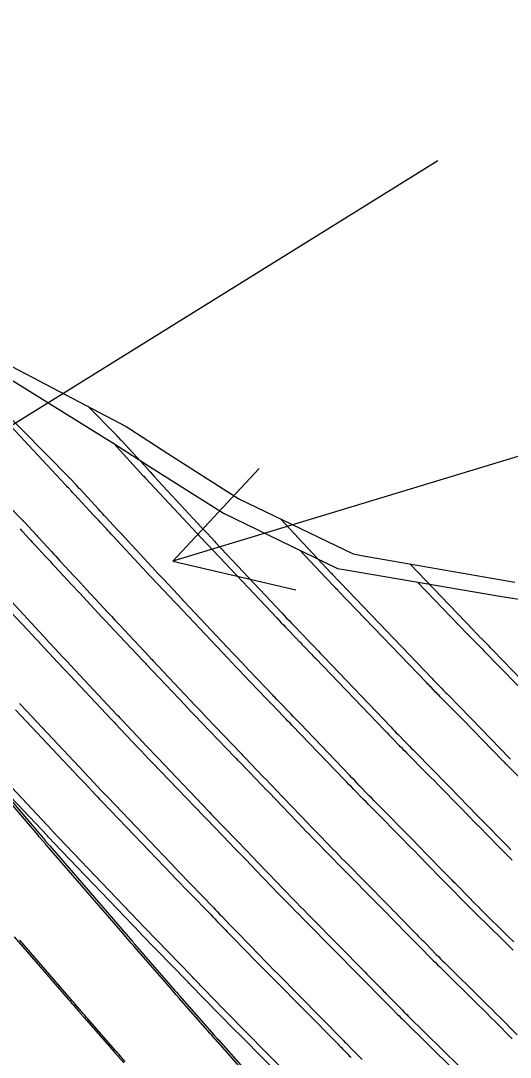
# Model space of a CAD drawing. Extents: x 954385 to 988206, y 1868364 to 1924553.
# Drawn here: x 955437.35 to 955460.56, y 1923376.45 to 1923425.56 of the extents above; entities that cross this region are included whole.
import ezdxf

# ---------------------------------------------------------------- set-up
doc = ezdxf.new("R2010")
doc.units = 0
for name, color, linetype in [('16', 7, 'Continuous'), ('24', 7, 'Continuous'), ('26', 7, 'Continuous'), ('6', 7, 'Continuous'), ('7', 7, 'Continuous'), ('Default', 7, 'Continuous')]:
    doc.layers.add(name, color=color, linetype=linetype)

msp = doc.modelspace()

# ---------------------------------------------------------------- linework, layer by layer
at = {"layer": '16'}
for points in [[(955365.706, 1923336.689), (955361.259, 1923341.287), (955360.132, 1923342.45), (955356.674, 1923346.068), (955352.874, 1923350.126), (955426.056, 1923414.21), (955430.795, 1923411.699), (955435.492, 1923409.848), (955436.928, 1923409.181), (955442.352, 1923406.341), (955442.526, 1923406.226), (955444.325, 1923405.052), (955447.683, 1923402.905), (955453.109, 1923400.305), (955453.505, 1923400.232), (955460.769, 1923398.966)], [(955460.723, 1923381.921), (955460.465, 1923382.176), (955459.178, 1923383.444), (955459.046, 1923383.574), (955458.915, 1923383.704), (955458.785, 1923383.836), (955458.656, 1923383.968), (955457.955, 1923384.685), (955457.918, 1923384.723), (955457.88, 1923384.761), (955457.842, 1923384.8), (955457.804, 1923384.838), (955457.653, 1923384.99), (955457.615, 1923385.028), (955457.577, 1923385.066), (955457.54, 1923385.104), (955457.502, 1923385.143), (955456.515, 1923386.16), (955456.337, 1923386.342), (955456.16, 1923386.524), (955455.982, 1923386.705), (955455.804, 1923386.886), (955454.347, 1923388.362), (955454.229, 1923388.483), (955454.11, 1923388.604), (955453.992, 1923388.724), (955453.873, 1923388.846), (955453.401, 1923389.331), (955453.283, 1923389.452), (955453.165, 1923389.574), (955453.048, 1923389.696), (955452.931, 1923389.818), (955450.589, 1923392.266), (955450.483, 1923392.377), (955450.376, 1923392.488), (955450.27, 1923392.598), (955450.163, 1923392.709), (955449.565, 1923393.326), (955449.544, 1923393.349), (955449.522, 1923393.371), (955449.501, 1923393.393), (955449.48, 1923393.416), (955449.394, 1923393.506), (955449.352, 1923393.551), (955449.309, 1923393.596), (955448.185, 1923394.772), (955447.991, 1923394.976), (955447.797, 1923395.18), (955447.604, 1923395.385), (955447.411, 1923395.59), (955445.101, 1923398.048), (955445.067, 1923398.084), (955445.017, 1923398.137), (955445, 1923398.155), (955444.144, 1923399.067), (955443.998, 1923399.222), (955443.853, 1923399.377), (955443.708, 1923399.533), (955443.564, 1923399.688), (955442.077, 1923401.293), (955441.905, 1923401.477), (955441.734, 1923401.662), (955441.392, 1923402.032), (955441.306, 1923402.124), (955441.221, 1923402.217), (955441.135, 1923402.309), (955441.05, 1923402.402), (955440.167, 1923403.361), (955440.126, 1923403.405), (955440.045, 1923403.494), (955440.004, 1923403.538), (955439.705, 1923403.864), (955439.677, 1923403.894), (955439.669, 1923403.903), (955439.661, 1923403.911), (955436.268, 1923407.332)], [(955440.522, 1923407.299), (955441.888, 1923405.922), (955441.896, 1923405.913), (955441.952, 1923405.852), (955441.966, 1923405.837), (955442.07, 1923405.724), (955442.104, 1923405.687), (955442.121, 1923405.668), (955443.387, 1923404.293), (955443.411, 1923404.266), (955443.436, 1923404.24), (955443.46, 1923404.213), (955443.485, 1923404.187), (955443.681, 1923403.975), (955445.937, 1923401.541), (955445.998, 1923401.475), (955446.059, 1923401.409), (955446.121, 1923401.344), (955446.183, 1923401.278), (955446.546, 1923400.891), (955446.588, 1923400.846), (955449.726, 1923397.506), (955449.841, 1923397.384), (955449.956, 1923397.263), (955450.071, 1923397.142), (955450.186, 1923397.021), (955450.826, 1923396.351), (955450.852, 1923396.323), (955450.879, 1923396.296), (955450.905, 1923396.268), (955450.932, 1923396.24), (955451.037, 1923396.128), (955451.064, 1923396.1), (955451.091, 1923396.072), (955451.117, 1923396.045), (955451.144, 1923396.017), (955451.479, 1923395.671), (955451.544, 1923395.604), (955451.608, 1923395.537), (955451.673, 1923395.47), (955451.737, 1923395.402), (955454.891, 1923392.105), (955454.978, 1923392.014), (955455.067, 1923391.922), (955455.155, 1923391.831), (955455.243, 1923391.74), (955455.598, 1923391.376), (955455.686, 1923391.286), (955455.775, 1923391.195), (955455.864, 1923391.104), (955455.953, 1923391.014), (955456.928, 1923390.025), (955457.12, 1923389.83), (955457.312, 1923389.635), (955457.503, 1923389.439), (955457.694, 1923389.243), (955459.005, 1923387.893), (955459.034, 1923387.863), (955459.064, 1923387.832), (955459.094, 1923387.802), (955459.124, 1923387.772), (955459.244, 1923387.652), (955459.274, 1923387.621), (955459.304, 1923387.591), (955459.334, 1923387.561), (955459.363, 1923387.531), (955460.262, 1923386.61), (955460.422, 1923386.447), (955460.583, 1923386.285)], [(955435.15, 1923404.203), (955437.434, 1923401.901), (955437.441, 1923401.893), (955437.449, 1923401.885), (955437.456, 1923401.877), (955437.464, 1923401.869), (955437.515, 1923401.813), (955437.522, 1923401.805), (955438.091, 1923401.187), (955438.132, 1923401.143), (955438.193, 1923401.076), (955438.213, 1923401.054), (955438.802, 1923400.414), (955438.904, 1923400.304), (955439.006, 1923400.194), (955439.107, 1923400.083), (955439.209, 1923399.973), (955439.886, 1923399.243), (955440.032, 1923399.085), (955440.179, 1923398.927), (955440.326, 1923398.769), (955440.472, 1923398.61), (955441.279, 1923397.74), (955441.463, 1923397.542), (955441.647, 1923397.344), (955441.831, 1923397.147), (955442.016, 1923396.951), (955443.455, 1923395.418), (955443.481, 1923395.39), (955443.508, 1923395.362), (955443.574, 1923395.292), (955443.614, 1923395.25), (955445.125, 1923393.642), (955445.381, 1923393.37), (955445.638, 1923393.098), (955445.896, 1923392.826), (955446.154, 1923392.555), (955447.792, 1923390.84), (955447.825, 1923390.806), (955447.857, 1923390.772), (955447.922, 1923390.703), (955447.938, 1923390.686), (955447.954, 1923390.669), (955447.97, 1923390.653), (955447.987, 1923390.636), (955448.847, 1923389.746), (955448.996, 1923389.593), (955449.144, 1923389.438), (955449.293, 1923389.284), (955449.441, 1923389.129), (955450.971, 1923387.53), (955451.117, 1923387.377), (955451.264, 1923387.225), (955451.411, 1923387.073), (955451.558, 1923386.921), (955452.149, 1923386.315), (955452.297, 1923386.163), (955452.445, 1923386.012), (955452.593, 1923385.861), (955452.742, 1923385.71), (955454.736, 1923383.69), (955454.872, 1923383.551), (955455.008, 1923383.413), (955455.143, 1923383.274), (955455.279, 1923383.135), (955455.999, 1923382.393), (955456.045, 1923382.346), (955456.09, 1923382.3), (955456.136, 1923382.254), (955456.181, 1923382.207), (955456.365, 1923382.024), (955456.41, 1923381.978), (955456.456, 1923381.931), (955456.502, 1923381.885), (955456.547, 1923381.839), (955457.049, 1923381.325), (955457.148, 1923381.224), (955457.247, 1923381.124), (955457.347, 1923381.024), (955457.448, 1923380.925), (955459.295, 1923379.106), (955459.494, 1923378.909), (955459.693, 1923378.711), (955459.891, 1923378.513), (955460.089, 1923378.314), (955460.877, 1923377.518)], [(955449.66, 1923401.958), (955452.042, 1923399.422), (955452.078, 1923399.384), (955452.115, 1923399.345), (955452.151, 1923399.307), (955452.187, 1923399.269), (955452.342, 1923399.107), (955452.374, 1923399.074), (955452.406, 1923399.04), (955452.437, 1923399.007), (955452.469, 1923398.974), (955452.614, 1923398.821), (955452.636, 1923398.797), (955452.659, 1923398.774), (955452.681, 1923398.75), (955452.704, 1923398.727), (955452.795, 1923398.633), (955452.817, 1923398.609), (955452.84, 1923398.586), (955452.863, 1923398.562), (955452.885, 1923398.539), (955456.851, 1923394.393), (955456.909, 1923394.332), (955456.968, 1923394.271), (955457.027, 1923394.21), (955457.086, 1923394.15), (955457.322, 1923393.907), (955457.381, 1923393.847), (955457.44, 1923393.786), (955457.5, 1923393.726), (955457.559, 1923393.665), (955458.209, 1923393.007), (955458.337, 1923392.877), (955458.465, 1923392.746), (955458.592, 1923392.616), (955458.719, 1923392.485), (955460.507, 1923390.644), (955460.529, 1923390.621), (955460.551, 1923390.599), (955460.573, 1923390.576)], [(955462.01, 1923393.394), (955459.745, 1923395.727), (955459.681, 1923395.793), (955459.617, 1923395.858), (955459.553, 1923395.923), (955459.489, 1923395.988), (955459.165, 1923396.317), (955459.135, 1923396.347), (955459.105, 1923396.377), (955459.076, 1923396.408), (955459.046, 1923396.438), (955458.928, 1923396.559), (955458.899, 1923396.589), (955458.869, 1923396.62), (955458.84, 1923396.65), (955458.811, 1923396.681), (955455.796, 1923399.833)], [(955436.927, 1923398.023), (955438.206, 1923396.643), (955438.453, 1923396.376), (955438.699, 1923396.11), (955439.193, 1923395.578), (955439.316, 1923395.444), (955439.44, 1923395.312), (955439.564, 1923395.179), (955439.688, 1923395.047), (955441.909, 1923392.682), (955441.945, 1923392.644), (955441.982, 1923392.605), (955442.054, 1923392.529), (955442.09, 1923392.491), (955442.126, 1923392.452), (955443.131, 1923391.383), (955443.305, 1923391.198), (955443.479, 1923391.014), (955443.653, 1923390.831), (955443.828, 1923390.647), (955446.276, 1923388.084), (955446.309, 1923388.049), (955446.364, 1923387.991), (955446.386, 1923387.968), (955446.408, 1923387.945), (955447.549, 1923386.766), (955447.731, 1923386.578), (955447.913, 1923386.389), (955448.094, 1923386.2), (955448.275, 1923386.011), (955449.011, 1923385.242), (955449.186, 1923385.059), (955449.362, 1923384.876), (955449.539, 1923384.694), (955449.716, 1923384.512), (955450.425, 1923383.784), (955450.602, 1923383.602), (955450.78, 1923383.421), (955450.958, 1923383.24), (955451.136, 1923383.059), (955453.668, 1923380.493), (955453.762, 1923380.397), (955453.856, 1923380.302), (955453.949, 1923380.206), (955454.043, 1923380.11), (955454.497, 1923379.642), (955454.55, 1923379.588), (955454.603, 1923379.533), (955454.657, 1923379.479), (955454.71, 1923379.425), (955454.925, 1923379.21), (955454.979, 1923379.156), (955455.032, 1923379.102), (955455.086, 1923379.047), (955455.139, 1923378.993), (955455.442, 1923378.683), (955455.51, 1923378.613), (955455.579, 1923378.544), (955455.648, 1923378.475), (955455.718, 1923378.406), (955458.129, 1923376.032)], [(955437.297, 1923393.211), (955437.361, 1923393.143), (955440.364, 1923389.945), (955440.387, 1923389.921), (955440.41, 1923389.897), (955440.433, 1923389.873), (955440.455, 1923389.848), (955440.547, 1923389.751), (955440.593, 1923389.703), (955440.639, 1923389.654), (955441.137, 1923389.124), (955441.228, 1923389.027), (955441.319, 1923388.931), (955441.41, 1923388.835), (955441.502, 1923388.739), (955444.759, 1923385.328), (955444.783, 1923385.304), (955444.812, 1923385.273), (955444.83, 1923385.254), (955446.486, 1923383.543), (955446.583, 1923383.442), (955446.681, 1923383.34), (955446.779, 1923383.239), (955446.876, 1923383.137), (955447.265, 1923382.73), (955447.363, 1923382.628), (955447.461, 1923382.527), (955447.558, 1923382.426), (955447.657, 1923382.325), (955448.701, 1923381.253), (955448.908, 1923381.041), (955449.115, 1923380.83), (955449.322, 1923380.618), (955449.53, 1923380.407), (955452.6, 1923377.296), (955452.652, 1923377.244), (955452.703, 1923377.191), (955452.755, 1923377.138), (955452.807, 1923377.085), (955453.013, 1923376.873), (955453.064, 1923376.82), (955453.116, 1923376.767), (955453.168, 1923376.714), (955453.22, 1923376.662), (955453.532, 1923376.348)], [(955435.034, 1923391.239), (955438.819, 1923387.209), (955438.846, 1923387.18), (955438.874, 1923387.15), (955438.902, 1923387.121), (955438.929, 1923387.091), (955439.08, 1923386.932), (955439.112, 1923386.898), (955439.152, 1923386.856), (955439.176, 1923386.831), (955443.243, 1923382.573), (955443.251, 1923382.564), (955445.422, 1923380.32), (955445.45, 1923380.292), (955445.477, 1923380.263), (955445.531, 1923380.206), (955445.559, 1923380.178), (955445.586, 1923380.149), (955446.976, 1923378.723), (955447.213, 1923378.48), (955447.45, 1923378.238), (955447.687, 1923377.997), (955447.925, 1923377.755), (955451.532, 1923374.1)], [(955449.87, 1923373.569), (955446.67, 1923377.192), (955446.642, 1923377.223), (955446.614, 1923377.255), (955446.586, 1923377.287), (955446.559, 1923377.318), (955446.392, 1923377.509), (955446.336, 1923377.572), (955444.836, 1923379.281), (955444.807, 1923379.314), (955444.778, 1923379.347), (955444.75, 1923379.38), (955444.721, 1923379.413), (955444.548, 1923379.611), (955444.49, 1923379.678), (955442.72, 1923381.708), (955442.675, 1923381.759), (955442.631, 1923381.811), (955442.586, 1923381.863), (955442.541, 1923381.914), (955442.318, 1923382.172), (955442.184, 1923382.327), (955438.675, 1923386.381), (955438.654, 1923386.406), (955438.506, 1923386.577), (955438.48, 1923386.607), (955438.455, 1923386.636), (955438.43, 1923386.665), (955438.405, 1923386.695), (955438.226, 1923386.903), (955438.169, 1923386.97), (955434.76, 1923390.95)], [(955437.043, 1923382.159), (955439.598, 1923379.209), (955439.661, 1923379.136), (955439.725, 1923379.062), (955439.788, 1923378.989), (955439.852, 1923378.916), (955440.106, 1923378.624), (955440.234, 1923378.478), (955440.361, 1923378.332), (955441.781, 1923376.704), (955441.831, 1923376.646), (955441.882, 1923376.588), (955441.933, 1923376.53), (955441.984, 1923376.472), (955442.238, 1923376.182)]]:
    msp.add_lwpolyline(points, dxfattribs=at)
at = {"layer": '24'}
msp.add_lwpolyline([(955414.311, 1923429.039), (955417.91, 1923424.253), (955419.962, 1923421.554), (955421.544, 1923419.49), (955425.488, 1923414.991), (955426.15, 1923414.292), (955430.717, 1923411.63), (955435.16, 1923409.551), (955436.497, 1923408.794), (955441.764, 1923405.535), (955443.576, 1923404.368), (955446.956, 1923402.236), (955452.369, 1923399.615), (955452.767, 1923399.543), (955460.067, 1923398.302), (955464.024, 1923397.68)], dxfattribs=at)
at = {"layer": '26'}
for points in [[(955457.131, 1923418.928), (955411.746, 1923390.771), (955414.58, 1923396.059), (955411.746, 1923390.771), (955417.743, 1923390.961)], [(955507.131, 1923418.928), (955444.556, 1923399.963), (955448.658, 1923404.341), (955444.556, 1923399.963), (955450.399, 1923398.599)]]:
    msp.add_lwpolyline(points, dxfattribs=at)
at = {"layer": '6'}
msp.add_lwpolyline([(955460.7, 1923381.523), (955460.446, 1923381.774), (955460.191, 1923382.025), (955458.927, 1923383.265), (955458.793, 1923383.398), (955458.66, 1923383.53), (955458.527, 1923383.663), (955458.395, 1923383.797), (955457.679, 1923384.527), (955457.642, 1923384.565), (955457.605, 1923384.602), (955457.567, 1923384.64), (955457.53, 1923384.677), (955457.38, 1923384.826), (955457.342, 1923384.863), (955457.305, 1923384.9), (955457.268, 1923384.938), (955457.231, 1923384.976), (955456.21, 1923386.024), (955456.028, 1923386.211), (955455.845, 1923386.398), (955455.661, 1923386.584), (955455.478, 1923386.77), (955454.069, 1923388.193), (955453.952, 1923388.311), (955453.836, 1923388.429), (955453.72, 1923388.547), (955453.604, 1923388.665), (955453.14, 1923389.139), (955453.024, 1923389.257), (955452.909, 1923389.376), (955452.794, 1923389.495), (955452.679, 1923389.615), (955450.22, 1923392.173), (955450.119, 1923392.278), (955450.017, 1923392.383), (955449.916, 1923392.488), (955449.814, 1923392.593), (955449.248, 1923393.176), (955449.226, 1923393.199), (955449.204, 1923393.223), (955449.181, 1923393.246), (955449.159, 1923393.27), (955449.07, 1923393.363), (955449.048, 1923393.387), (955449.026, 1923393.41), (955449.003, 1923393.433), (955448.981, 1923393.457), (955447.915, 1923394.568), (955447.73, 1923394.761), (955447.545, 1923394.954), (955447.361, 1923395.148), (955447.177, 1923395.342), (955444.746, 1923397.917), (955444.715, 1923397.95), (955444.661, 1923398.007), (955444.653, 1923398.015), (955443.862, 1923398.853), (955443.728, 1923398.996), (955443.594, 1923399.139), (955443.46, 1923399.282), (955443.326, 1923399.425), (955441.718, 1923401.151), (955441.642, 1923401.233), (955441.565, 1923401.316), (955441.489, 1923401.398), (955441.412, 1923401.48), (955441.107, 1923401.809), (955441.03, 1923401.891), (955440.954, 1923401.973), (955440.878, 1923402.055), (955440.802, 1923402.138), (955439.898, 1923403.116), (955439.826, 1923403.195), (955439.753, 1923403.273), (955439.608, 1923403.43), (955439.572, 1923403.469), (955439.535, 1923403.508), (955439.499, 1923403.548), (955439.462, 1923403.587), (955436.001, 1923407.279)], dxfattribs=at)
at = {"layer": '7'}
for points in [[(955441.725, 1923405.559), (955441.757, 1923405.525), (955443.145, 1923404.021), (955443.18, 1923403.983), (955443.263, 1923403.894), (955443.287, 1923403.868), (955445.708, 1923401.269), (955445.754, 1923401.22), (955445.8, 1923401.171), (955445.846, 1923401.122), (955445.892, 1923401.073), (955446.167, 1923400.782), (955446.196, 1923400.751), (955449.499, 1923397.253), (955449.601, 1923397.146), (955449.703, 1923397.039), (955449.805, 1923396.932), (955449.907, 1923396.825), (955450.465, 1923396.243), (955450.493, 1923396.214), (955450.521, 1923396.185), (955450.549, 1923396.156), (955450.576, 1923396.127), (955450.687, 1923396.01), (955450.714, 1923395.981), (955450.742, 1923395.952), (955450.77, 1923395.923), (955450.798, 1923395.894), (955451.089, 1923395.594), (955451.147, 1923395.534), (955451.205, 1923395.475), (955451.262, 1923395.415), (955451.32, 1923395.355), (955454.631, 1923391.91), (955454.715, 1923391.822), (955454.8, 1923391.734), (955454.885, 1923391.647), (955454.97, 1923391.56), (955455.311, 1923391.211), (955455.397, 1923391.124), (955455.482, 1923391.037), (955455.568, 1923390.951), (955455.654, 1923390.864), (955456.591, 1923389.917), (955456.776, 1923389.73), (955456.96, 1923389.543), (955457.144, 1923389.355), (955457.327, 1923389.167), (955458.712, 1923387.745), (955458.741, 1923387.716), (955458.77, 1923387.686), (955458.799, 1923387.657), (955458.828, 1923387.628), (955458.946, 1923387.512), (955458.975, 1923387.483), (955459.004, 1923387.453), (955459.033, 1923387.424), (955459.062, 1923387.395), (955459.984, 1923386.456), (955460.147, 1923386.29), (955460.312, 1923386.125), (955460.477, 1923385.96), (955460.643, 1923385.797)], [(955437.315, 1923401.49), (955437.388, 1923401.412), (955437.461, 1923401.334), (955437.751, 1923401.02), (955437.823, 1923400.942), (955437.895, 1923400.864), (955437.968, 1923400.785), (955438.04, 1923400.707), (955438.528, 1923400.178), (955438.634, 1923400.064), (955438.739, 1923399.95), (955438.845, 1923399.836), (955438.951, 1923399.722), (955439.585, 1923399.041), (955439.726, 1923398.889), (955439.867, 1923398.738), (955440.008, 1923398.586), (955440.149, 1923398.435), (955441.007, 1923397.514), (955441.197, 1923397.31), (955441.387, 1923397.106), (955441.578, 1923396.903), (955441.77, 1923396.7), (955443.143, 1923395.245), (955443.181, 1923395.205), (955443.258, 1923395.123), (955443.296, 1923395.083), (955444.858, 1923393.429), (955445.123, 1923393.149), (955445.388, 1923392.87), (955445.654, 1923392.591), (955445.921, 1923392.313), (955447.497, 1923390.67), (955447.531, 1923390.635), (955447.564, 1923390.6), (955447.631, 1923390.529), (955447.648, 1923390.511), (955447.665, 1923390.494), (955447.682, 1923390.476), (955447.699, 1923390.459), (955448.539, 1923389.593), (955448.685, 1923389.442), (955448.83, 1923389.292), (955448.976, 1923389.141), (955449.121, 1923388.991), (955450.727, 1923387.319), (955450.872, 1923387.169), (955451.018, 1923387.018), (955451.164, 1923386.868), (955451.31, 1923386.718), (955451.896, 1923386.12), (955452.043, 1923385.97), (955452.19, 1923385.821), (955452.337, 1923385.671), (955452.484, 1923385.522), (955454.45, 1923383.536), (955454.59, 1923383.394), (955454.73, 1923383.253), (955454.869, 1923383.111), (955455.008, 1923382.968), (955455.75, 1923382.206), (955455.795, 1923382.16), (955455.84, 1923382.114), (955455.886, 1923382.069), (955455.931, 1923382.023), (955456.114, 1923381.842), (955456.16, 1923381.797), (955456.205, 1923381.751), (955456.25, 1923381.706), (955456.296, 1923381.66), (955456.807, 1923381.139), (955456.907, 1923381.037), (955457.008, 1923380.936), (955457.11, 1923380.835), (955457.212, 1923380.734), (955459.035, 1923378.944), (955459.238, 1923378.744), (955459.441, 1923378.544), (955459.643, 1923378.342), (955459.844, 1923378.14), (955460.649, 1923377.332)], [(955461.653, 1923389.032), (955460.445, 1923390.262), (955460.425, 1923390.283), (955460.404, 1923390.304), (955460.382, 1923390.325), (955460.361, 1923390.346), (955460.277, 1923390.43), (955460.256, 1923390.451), (955460.235, 1923390.472), (955460.214, 1923390.494), (955460.193, 1923390.515), (955458.311, 1923392.447), (955458.194, 1923392.567), (955458.076, 1923392.688), (955457.958, 1923392.808), (955457.839, 1923392.928), (955457.238, 1923393.535), (955457.183, 1923393.59), (955457.128, 1923393.646), (955457.074, 1923393.702), (955457.019, 1923393.757), (955456.8, 1923393.981), (955456.746, 1923394.037), (955456.691, 1923394.093), (955456.637, 1923394.149), (955456.583, 1923394.205), (955452.42, 1923398.537), (955452.392, 1923398.566), (955452.364, 1923398.595), (955452.309, 1923398.652), (955452.295, 1923398.666), (955452.281, 1923398.681), (955452.267, 1923398.695), (955452.253, 1923398.71), (955452.055, 1923398.919), (955452.036, 1923398.94), (955452.016, 1923398.96), (955451.997, 1923398.98), (955451.977, 1923399.001), (955451.899, 1923399.082), (955451.879, 1923399.103), (955451.86, 1923399.123), (955451.84, 1923399.144), (955451.821, 1923399.164), (955450.575, 1923400.484)], [(955456.166, 1923398.965), (955458.535, 1923396.5), (955458.558, 1923396.476), (955458.582, 1923396.451), (955458.606, 1923396.426), (955458.63, 1923396.402), (955458.727, 1923396.303), (955458.751, 1923396.279), (955458.775, 1923396.254), (955458.799, 1923396.23), (955458.823, 1923396.205), (955459.087, 1923395.938), (955459.139, 1923395.886), (955459.191, 1923395.833), (955459.243, 1923395.78), (955459.295, 1923395.727), (955461.674, 1923393.285)], [(955436.665, 1923397.776), (955437.915, 1923396.431), (955438.042, 1923396.295), (955438.168, 1923396.16), (955438.295, 1923396.024), (955438.421, 1923395.888), (955438.927, 1923395.345), (955439.054, 1923395.209), (955439.181, 1923395.073), (955439.308, 1923394.938), (955439.435, 1923394.803), (955441.632, 1923392.476), (955441.667, 1923392.438), (955441.703, 1923392.4), (955441.793, 1923392.306), (955441.847, 1923392.249), (955442.875, 1923391.16), (955443.052, 1923390.972), (955443.23, 1923390.785), (955443.409, 1923390.598), (955443.587, 1923390.412), (955446.013, 1923387.884), (955446.035, 1923387.86), (955446.058, 1923387.836), (955446.103, 1923387.789), (955446.126, 1923387.765), (955446.149, 1923387.741), (955447.271, 1923386.585), (955447.457, 1923386.393), (955447.643, 1923386.201), (955447.829, 1923386.008), (955448.014, 1923385.816), (955448.775, 1923385.024), (955448.95, 1923384.842), (955449.126, 1923384.66), (955449.303, 1923384.478), (955449.48, 1923384.297), (955450.189, 1923383.574), (955450.366, 1923383.393), (955450.544, 1923383.212), (955450.721, 1923383.032), (955450.899, 1923382.852), (955453.423, 1923380.302), (955453.519, 1923380.205), (955453.614, 1923380.108), (955453.71, 1923380.011), (955453.805, 1923379.913), (955454.269, 1923379.436), (955454.322, 1923379.382), (955454.376, 1923379.328), (955454.429, 1923379.275), (955454.483, 1923379.221), (955454.698, 1923379.007), (955454.752, 1923378.954), (955454.806, 1923378.9), (955454.859, 1923378.846), (955454.912, 1923378.792), (955455.218, 1923378.48), (955455.287, 1923378.411), (955455.357, 1923378.341), (955455.426, 1923378.272), (955455.496, 1923378.203), (955457.902, 1923375.842)], [(955437.101, 1923392.906), (955440.121, 1923389.706), (955440.167, 1923389.657), (955440.213, 1923389.609), (955440.305, 1923389.512), (955440.351, 1923389.463), (955440.397, 1923389.415), (955440.892, 1923388.891), (955440.982, 1923388.795), (955441.072, 1923388.7), (955441.163, 1923388.605), (955441.254, 1923388.51), (955444.528, 1923385.098), (955444.552, 1923385.073), (955444.581, 1923385.042), (955444.599, 1923385.023), (955446.261, 1923383.311), (955446.359, 1923383.21), (955446.456, 1923383.11), (955446.554, 1923383.009), (955446.651, 1923382.907), (955447.04, 1923382.503), (955447.137, 1923382.402), (955447.235, 1923382.301), (955447.332, 1923382.201), (955447.43, 1923382.1), (955448.481, 1923381.028), (955448.689, 1923380.816), (955448.897, 1923380.604), (955449.106, 1923380.392), (955449.315, 1923380.181), (955452.396, 1923377.068), (955452.448, 1923377.016), (955452.499, 1923376.963), (955452.551, 1923376.911), (955452.602, 1923376.858), (955452.808, 1923376.647), (955452.859, 1923376.595), (955452.911, 1923376.542), (955452.963, 1923376.49), (955453.015, 1923376.438)], [(955436.275, 1923389.33), (955438.427, 1923386.814), (955438.505, 1923386.723), (955438.524, 1923386.701), (955438.544, 1923386.678), (955438.738, 1923386.455), (955438.743, 1923386.45), (955442.443, 1923382.168), (955442.545, 1923382.05), (955442.647, 1923381.933), (955442.672, 1923381.903), (955442.697, 1923381.874), (955442.723, 1923381.845), (955442.749, 1923381.815), (955444.661, 1923379.621), (955444.734, 1923379.537), (955444.826, 1923379.431), (955444.863, 1923379.389), (955444.882, 1923379.368), (955446.507, 1923377.513), (955446.641, 1923377.361), (955446.679, 1923377.317), (955446.717, 1923377.274), (955450.117, 1923373.425)], [(955451.369, 1923373.834), (955447.73, 1923377.51), (955447.49, 1923377.753), (955447.251, 1923377.995), (955447.012, 1923378.238), (955446.774, 1923378.482), (955445.361, 1923379.923), (955445.343, 1923379.942), (955445.324, 1923379.961), (955445.279, 1923380.009), (955445.251, 1923380.037), (955443.049, 1923382.306), (955443.044, 1923382.311), (955438.92, 1923386.609), (955438.908, 1923386.621), (955438.885, 1923386.646), (955438.722, 1923386.818), (955438.666, 1923386.877), (955438.61, 1923386.936), (955436.316, 1923389.367)], [(955442.307, 1923376.243), (955442.068, 1923376.515), (955442.008, 1923376.583), (955441.949, 1923376.652), (955441.889, 1923376.72), (955441.83, 1923376.788), (955440.532, 1923378.275), (955440.458, 1923378.36), (955440.384, 1923378.445), (955440.31, 1923378.53), (955440.236, 1923378.615), (955439.94, 1923378.955), (955439.866, 1923379.04), (955439.792, 1923379.125), (955439.718, 1923379.21), (955439.644, 1923379.296), (955437.309, 1923381.997)]]:
    msp.add_lwpolyline(points, dxfattribs=at)
at = {"layer": 'Default'}
msp.add_arc((956111.568, 1924014.493), 954.93, 205.346268, 226.414195, dxfattribs=at)

doc.saveas('drawing.dxf')
